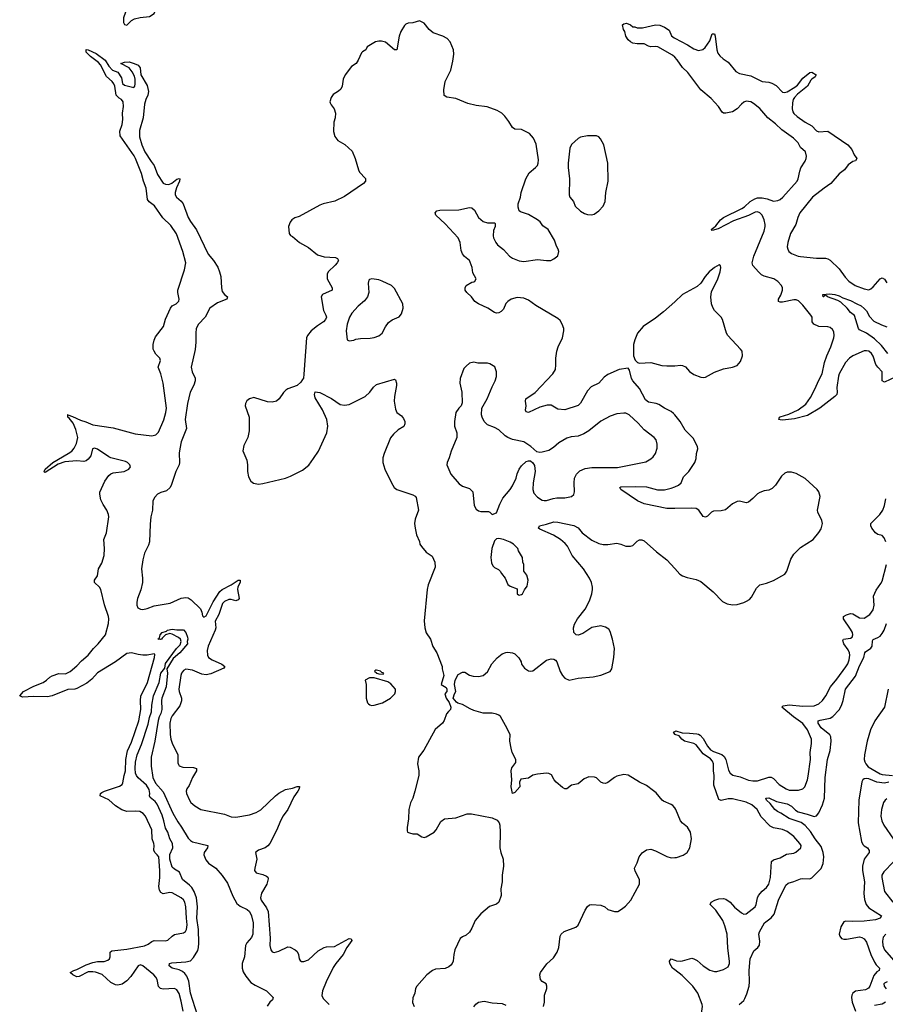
# Model space of a CAD drawing. Header units: inches. Extents: x 2057696 to 2160536, y 827480 to 1016834.
# Tile 280 of 422: x 2074225 to 2081857, y 951130 to 959815. Entities that reach past the tile are written whole.
import ezdxf

# ---------------------------------------------------------------- set-up
doc = ezdxf.new("R2010")
doc.units = ezdxf.units.IN
doc.header["$MEASUREMENT"] = 0
doc.layers.add('C0975', color=7, linetype='Continuous')
doc.layers.add('C0985', color=7, linetype='Continuous')

msp = doc.modelspace()

# ---------------------------------------------------------------- linework, layer by layer
at = {"layer": 'C0975', "color": 5}
for points, elevation in [([(2075228.5, 960000), (2075218.8, 959981.2), (2075170.7, 959910), (2075146.8, 959850), (2075140.7, 959830), (2075140.7, 959790), (2075150, 959771.3), (2075170, 959767.3), (2075211.9, 959808.1), (2075238.4, 959821.6), (2075286, 959834), (2075370, 959842.4), (2075409.7, 959870.3), (2075449.6, 959950), (2075464, 960000)], 520), ([(2080000, 956329.9), (2079990, 956342.3), (2079970, 956358.2), (2079908.5, 956388.5), (2079861.2, 956421.2), (2079837.2, 956430), (2079770, 956441.7), (2079742, 956462), (2079690, 956561.1), (2079629.7, 956630), (2079620.4, 956650), (2079602.7, 956722.7), (2079590, 956742), (2079510, 956729.5), (2079410, 956685.6), (2079378.6, 956661.5), (2079330.7, 956610), (2079262.4, 956577.6), (2079230, 956542.9), (2079170, 956432), (2079149, 956411), (2079030, 956373), (2078970, 956381.1), (2078910, 956414.5), (2078874.8, 956414.8), (2078810, 956398.5), (2078710, 956349.6), (2078690, 956355.3), (2078683.7, 956370), (2078689.6, 956410), (2078684, 956450), (2078688.2, 956470), (2078770, 956527.9), (2078925.6, 956690), (2078948, 956730), (2078952.6, 956770), (2078950.6, 956830.6), (2078959.3, 956890), (2078972.6, 956930), (2079010.7, 957010), (2079022.3, 957070), (2079021.7, 957090), (2079008.4, 957130), (2078990, 957161.6), (2078970, 957179.1), (2078775.5, 957295.5), (2078710, 957340.4), (2078670, 957358.2), (2078610, 957365.7), (2078559.1, 957350), (2078528, 957330), (2078510, 957312), (2078490, 957262.7), (2078470, 957240.9), (2078450, 957229.2), (2078430, 957225.2), (2078410, 957231.8), (2078351.4, 957271.4), (2078269.5, 957310), (2078237.6, 957330), (2078209.7, 957369.7), (2078166, 957410), (2078152.7, 957430), (2078153.2, 957450), (2078162, 957470), (2078210, 957501), (2078230, 957502.8), (2078239, 957510), (2078249, 957530), (2078221.1, 957581.1), (2078213.3, 957630), (2078197.3, 957677.3), (2078190, 957691.6), (2078146.3, 957726.3), (2078128, 957750), (2078118.6, 957778.6), (2078108.2, 957850), (2078090.8, 957890.8), (2077975.6, 958015.6), (2077894, 958090), (2077888.7, 958110), (2077902, 958130), (2077930, 958136.3), (2078097.5, 958137.5), (2078190, 958157.3), (2078210, 958154.8), (2078234.6, 958134.6), (2078270.5, 958070.5), (2078310, 958034.8), (2078350, 958022.8), (2078410, 958022), (2078416, 958016), (2078416, 957990), (2078403, 957957), (2078398.4, 957910), (2078403.1, 957890), (2078422.4, 957850), (2078436.3, 957830), (2078490, 957788.4), (2078544.4, 957730), (2078570, 957710.3), (2078630, 957687.9), (2078670, 957680.9), (2078790, 957700.5), (2078869.4, 957690.6), (2078909.1, 957690.9), (2078935.5, 957704.5), (2078969.2, 957730.8), (2078977.2, 957770), (2078973.2, 957790), (2078956.6, 957816.6), (2078938.7, 957870), (2078883.1, 957963.1), (2078837.2, 957997.3), (2078813.1, 958033.1), (2078790, 958049.6), (2078710, 958096), (2078640.2, 958120.2), (2078628, 958130), (2078620.2, 958160.2), (2078621.2, 958190), (2078640.9, 958250), (2078646.6, 958290), (2078686, 958410), (2078716.5, 958463.5), (2078772.7, 958510), (2078789.3, 958530), (2078796, 958550), (2078798.6, 958578.6), (2078777.5, 958717.5), (2078754, 958770), (2078719, 958810), (2078650, 958845.1), (2078590, 958849.8), (2078570, 958864), (2078538.4, 958918.4), (2078503.3, 958963.3), (2078475.1, 958990), (2078433.9, 959013.9), (2078345.6, 959045.6), (2078250, 959057.4), (2078174.9, 959074.9), (2078070, 959119.5), (2077992.3, 959132.3), (2077967, 959147), (2077964.1, 959195.9), (2077976, 959270), (2078025.2, 959370), (2078045.2, 959450), (2078054, 959510), (2078049.2, 959550), (2078020.2, 959620.2), (2077994, 959650), (2077955.3, 959670), (2077870, 959698.4), (2077834.5, 959730), (2077790, 959784), (2077750, 959805.2), (2077690, 959786.6), (2077650, 959783.7), (2077630, 959776), (2077616.7, 959763.3), (2077585.5, 959710), (2077570.4, 959670), (2077550, 959548.7), (2077530, 959549.2), (2077450, 959616), (2077415.3, 959624.7), (2077390, 959625.2), (2077361.4, 959618.6), (2077290, 959575.3), (2077276, 959550), (2077247.3, 959532.7), (2077238, 959522), (2077210, 959458), (2077190.6, 959429.4), (2077150, 959402), (2077094.8, 959330), (2077077.3, 959290), (2077068, 959230), (2077056.7, 959203.3), (2077036.7, 959183.3), (2076990, 959156), (2076970.8, 959130), (2076960.7, 959090), (2076962.5, 959082.5), (2076970, 959064.7), (2076998.8, 959030), (2077010.7, 958990), (2077007.3, 958950), (2076994.8, 958910), (2076991, 958830), (2077004.9, 958784.9), (2077031.3, 958750), (2077092.8, 958712.8), (2077155.6, 958655.6), (2077183.8, 958590), (2077210.7, 958490), (2077220.7, 958470), (2077273.5, 958413.5), (2077273, 958390), (2077257.3, 958370), (2077090, 958254.7), (2077004.9, 958215.1), (2076901, 958190), (2076870, 958178), (2076690, 958078.4), (2076650, 958066), (2076624.9, 958050), (2076610.5, 958030), (2076596, 957990), (2076602, 957930), (2076611.6, 957911.6), (2076630, 957902), (2076691.3, 957850), (2076770, 957806), (2076850, 957742.2), (2076910, 957724.7), (2077010, 957716.5), (2077028.4, 957708.4), (2077034.4, 957690), (2077024.9, 957670), (2077007.2, 957650), (2076943.7, 957590), (2076935.8, 957570), (2076935.8, 957530), (2076980.5, 957450), (2076978.8, 957430), (2076896, 957390), (2076882, 957370), (2076904.9, 957250), (2076924.6, 957210), (2076929, 957190), (2076922.4, 957170), (2076904.9, 957150), (2076850, 957115.8), (2076794.6, 957070), (2076761.1, 957030), (2076754.9, 957010), (2076730.5, 956689.5), (2076726, 956654), (2076719.9, 956640.1), (2076703.4, 956616.6), (2076672.8, 956587.3), (2076590, 956559.6), (2076571.8, 956548.2), (2076551.9, 956528.1), (2076513.4, 956470), (2076490, 956449.6), (2076450, 956440.7), (2076410, 956443.6), (2076290, 956483), (2076250, 956472.3), (2076228, 956452), (2076216.1, 956430), (2076212.6, 956410), (2076247, 956310), (2076248.2, 956190), (2076236.4, 956130), (2076201.4, 956058.6), (2076191.8, 956011.8), (2076227.2, 955930), (2076233.1, 955890), (2076234.4, 955830), (2076242.4, 955782.4), (2076263.4, 955743.4), (2076285.8, 955725.8), (2076330, 955718), (2076370, 955723.7), (2076568.5, 955771.5), (2076612.5, 955787.5), (2076717.7, 955842.3), (2076773.2, 955886.8), (2076816.3, 955943.7), (2076858.3, 956010), (2076931.9, 956170), (2076941.7, 956230), (2076932.6, 956290), (2076894.8, 956374.8), (2076830, 956479), (2076823.7, 956510), (2076830, 956532), (2076870, 956526.8), (2076975.1, 956475.1), (2077050, 956422), (2077090, 956414), (2077130, 956420.7), (2077269.5, 956490.5), (2077312.7, 956530), (2077344.9, 956575.1), (2077370, 956597.1), (2077530, 956644.7), (2077537.3, 956637.3), (2077546.8, 956610), (2077547.7, 956587.7), (2077530.5, 956490), (2077528, 956450), (2077539.3, 956379.3), (2077550.5, 956350.5), (2077590, 956320.7), (2077610, 956296), (2077620.5, 956270), (2077622, 956250), (2077613.1, 956226.9), (2077563, 956197), (2077520.7, 956159.3), (2077494.4, 956125.6), (2077437, 955990), (2077427, 955950), (2077426, 955910), (2077443.8, 955850), (2077502.4, 955730), (2077527.7, 955687.7), (2077550.3, 955670.3), (2077690, 955625.3), (2077712.3, 955612.3), (2077720.6, 955600.6), (2077741.7, 955490), (2077712, 955410), (2077706.7, 955370), (2077710.4, 955330), (2077723.8, 955270), (2077750, 955211.3), (2077754, 955190), (2077768.3, 955168.3), (2077810, 955118.8), (2077862.4, 955082.4), (2077884.4, 955030), (2077887.5, 954987.5), (2077826.4, 954830), (2077817, 954790), (2077792.3, 954512.3), (2077795.8, 954450), (2077810, 954406), (2077847.3, 954350), (2077866.9, 954286.9), (2077903, 954230), (2077950.7, 954110), (2077950.8, 954090), (2077964.7, 954030), (2077942, 953950), (2077983.6, 953923.6), (2077992, 953910), (2077991.3, 953890), (2077972, 953870), (2077986, 953830), (2078011.1, 953791.1), (2078027.3, 953750), (2078024, 953730), (2078005.5, 953714.5), (2077988.8, 953691.2), (2077967, 953633), (2077953.4, 953610), (2077886.7, 953553.3), (2077788.8, 953371.2), (2077740.7, 953310), (2077732.4, 953250), (2077743.1, 953190), (2077744, 953150), (2077710.2, 953009.8), (2077690.5, 952950), (2077670, 952908.7), (2077656, 952850), (2077653.1, 952766.9), (2077640.5, 952690), (2077640.7, 952660.7), (2077644.7, 952650), (2077661.4, 952641.4), (2077690, 952634.8), (2077730, 952634), (2077770, 952608), (2077790, 952603), (2077810, 952608), (2077879.3, 952650), (2077897, 952670), (2077938, 952742), (2077970, 952766.7), (2078070, 952776.4), (2078170, 952811.7), (2078209, 952809), (2078390, 952776.3), (2078434.4, 952754.4), (2078452.2, 952732.2), (2078459.3, 952710), (2078462.4, 952650), (2078459.1, 952510), (2078467.7, 952470), (2078488.4, 952410), (2078490.4, 952350), (2078478.9, 952270), (2078479, 952210), (2078466, 952150), (2078468.7, 952090), (2078450.4, 952030), (2078430, 952014.5), (2078367.7, 951992.3), (2078290, 951929.4), (2078239.3, 951870), (2078210, 951801.2), (2078190, 951766.6), (2078160.3, 951739.7), (2078130, 951726.6), (2078108.8, 951711.2), (2078062.4, 951610), (2078053, 951570), (2078048, 951510), (2078039.1, 951490), (2078025.5, 951474.5), (2078010, 951460.9), (2077975.2, 951444.8), (2077890, 951440.5), (2077864.9, 951430), (2077815.8, 951390), (2077725.5, 951290), (2077715.5, 951270), (2077708, 951230), (2077690, 951188), (2077687.5, 951147.5), (2077703, 951110)], 520), ([(2080000, 959483.5), (2079981.8, 959501.8), (2079850, 959574.3), (2079830, 959578.7), (2079790, 959575.6), (2079770, 959580.7), (2079730, 959602.9), (2079670, 959601.4), (2079630, 959609.1), (2079610, 959620.8), (2079590, 959636.4), (2079567.9, 959670), (2079561.2, 959710), (2079547, 959730), (2079539, 959770), (2079550, 959778.8), (2079574.6, 959785.4), (2079611, 959770), (2079630, 959751), (2079649.3, 959750.7), (2079670, 959742.8), (2079716.5, 959743.5), (2079829.4, 959770.6), (2079870, 959767.3), (2079910, 959750.4), (2079950, 959721.6), (2079972.3, 959672.3), (2079994.2, 959654.2), (2080000, 959651.2)], 480), ([(2074649.6, 956328.8), (2074690, 956315.8), (2074762.6, 956282.6), (2074808.7, 956268.7), (2074870, 956240.2), (2075050, 956214), (2075243, 956163), (2075390, 956145.5), (2075426.2, 956153.8), (2075450, 956177.1), (2075495.4, 956284.6), (2075513.6, 956350), (2075519.4, 956390), (2075489.3, 956610), (2075468.5, 956690), (2075446.2, 956750), (2075466.6, 956810), (2075461.4, 956830), (2075425.8, 956865.8), (2075409.9, 956889.9), (2075402.6, 956910), (2075400.9, 956950), (2075410, 956988.7), (2075422.9, 957017.1), (2075492.5, 957110), (2075510, 957173), (2075553.3, 957270), (2075569.8, 957290.2), (2075603.7, 957310), (2075627.9, 957332.1), (2075631.5, 957350), (2075619.7, 957410), (2075620.5, 957430), (2075679.1, 957610), (2075689.8, 957670), (2075663.5, 957770), (2075606.8, 957926.9), (2075558.9, 957998.9), (2075488.1, 958068.1), (2075413.9, 958173.9), (2075367.2, 958207.2), (2075351, 958230), (2075339.9, 958330), (2075317.8, 958390), (2075299.7, 958459.7), (2075246.1, 958590), (2075234.2, 958614.2), (2075111.2, 958790), (2075108.3, 958831.7), (2075129.7, 958890.3), (2075135.6, 958935.6), (2075132.3, 958990), (2075139, 959050), (2075136, 959090), (2075124, 959110), (2075102, 959122), (2075074.5, 959150), (2075062.9, 959230), (2075055.6, 959250), (2075040.7, 959270), (2074990, 959314.5), (2074937.6, 959417.6), (2074918.7, 959438.7), (2074849.7, 959489.7), (2074810, 959529.2), (2074810, 959551), (2074830, 959550.6), (2074898, 959518), (2074978.8, 959458.8), (2075010, 959404.7), (2075044.7, 959370), (2075091, 959351), (2075122.8, 959302.8), (2075131.1, 959251.1), (2075150, 959238), (2075230, 959218), (2075239, 959230), (2075244, 959250), (2075242.7, 959290), (2075235.9, 959315.9), (2075216.2, 959356.2), (2075190, 959389), (2075118, 959430), (2075150, 959440.7), (2075190, 959442.4), (2075234, 959430), (2075270, 959412.7), (2075286.4, 959390), (2075293.8, 959330), (2075350, 959233.4), (2075360.5, 959180.5), (2075355.8, 959150), (2075338, 959110), (2075326.7, 959070), (2075312.9, 958950), (2075282.6, 958837.4), (2075281.8, 958781.8), (2075301.1, 958710), (2075327.5, 958650), (2075382.8, 958562.8), (2075411.5, 958530), (2075440.7, 958450), (2075490, 958372.9), (2075510, 958363.2), (2075538.6, 958361.4), (2075566.7, 958373.3), (2075610, 958407.3), (2075630, 958414), (2075638, 958410), (2075634.9, 958390), (2075607.5, 958332.5), (2075596, 958290), (2075596.5, 958270), (2075608.4, 958248.4), (2075650, 958213.4), (2075667.6, 958190), (2075709.4, 958069.4), (2075730, 958034), (2075782.8, 957962.8), (2075885.8, 957745.8), (2075935, 957690), (2075971, 957631), (2075987.7, 957590), (2075997.5, 957550), (2076003.7, 957450), (2076010, 957417), (2076030, 957391), (2076058.3, 957370), (2076050, 957349.9), (2075970, 957317.4), (2075901.8, 957270), (2075859.7, 957190), (2075802.9, 957130), (2075782.2, 957090), (2075777, 957050), (2075777.7, 956970), (2075772.8, 956907.2), (2075737.6, 956750), (2075745.6, 956710), (2075771.9, 956651.9), (2075771.9, 956630), (2075761.2, 956590), (2075727.8, 956530), (2075704.1, 956430), (2075682.8, 956290), (2075694.8, 956210), (2075649.5, 956090.5), (2075635.7, 956030), (2075630.7, 955990.7), (2075635.2, 955910), (2075631.3, 955890), (2075600.7, 955830), (2075564.3, 955715.7), (2075550.9, 955689.1), (2075519.7, 955660.3), (2075470, 955644.8), (2075439.5, 955630), (2075415.2, 955604.8), (2075399.2, 955570), (2075394.7, 955490), (2075382.2, 955430), (2075375.8, 955364.2), (2075369.5, 955210), (2075360.7, 955179.4), (2075326.4, 955110), (2075310, 955049.4), (2075300.1, 954970), (2075308.1, 954890), (2075306.5, 954850), (2075293.4, 954786.6), (2075262.5, 954710), (2075257, 954677), (2075258, 954650), (2075268, 954628), (2075290, 954614.3), (2075310, 954611.3), (2075350, 954621), (2075410, 954646.1), (2075552.6, 954667.4), (2075650, 954713.2), (2075690, 954718.4), (2075710, 954714.5), (2075737.2, 954697.2), (2075818.4, 954618.4), (2075831.4, 954590), (2075835.6, 954555.6), (2075850, 954546.3), (2075870, 954558), (2075930, 954680.2), (2075990, 954770.2), (2076010, 954789.2), (2076088.9, 954831.1), (2076150, 954872.7), (2076170.3, 954870), (2076170.3, 954850), (2076148.8, 954811.2), (2076144.2, 954790), (2076159.1, 954710), (2076150, 954697.2), (2076130.3, 954689.7), (2076090, 954701.6), (2076070, 954702), (2076030, 954683.9), (2076013.5, 954666.5), (2075981, 954570), (2075949.3, 954510.7), (2075953.2, 954450), (2075949.2, 954430), (2075887.4, 954290), (2075877.7, 954250), (2075879.7, 954210), (2075890.3, 954190), (2075922.4, 954170), (2076007.3, 954130), (2076033, 954110), (2076025.8, 954094.2), (2075910, 954045.6), (2075870, 954035.9), (2075830, 954043.2), (2075750, 954076.5), (2075690, 954085.4), (2075670, 954075.4), (2075652.6, 954050), (2075646, 954030), (2075629.5, 953909.5), (2075631, 953890), (2075650.2, 953830), (2075651.9, 953808.1), (2075637.1, 953762.9), (2075570, 953675.6), (2075557.7, 953650), (2075549.5, 953610), (2075551.5, 953511.5), (2075558.2, 953470), (2075570, 953433), (2075618.7, 953330), (2075620.4, 953260.4), (2075624.1, 953244.1), (2075632.5, 953232.5), (2075662.5, 953222.5), (2075758.2, 953218.2), (2075784, 953210), (2075784.9, 953190), (2075749.4, 953130.6), (2075719.1, 953060.9), (2075698.4, 953030), (2075692.7, 953010), (2075694.9, 952990), (2075721.3, 952930), (2075734.9, 952910), (2075770, 952880.4), (2075822.8, 952850), (2076030, 952807.2), (2076090, 952782.8), (2076130, 952781.2), (2076250, 952800.2), (2076310, 952822.2), (2076350, 952845.8), (2076479.2, 952970), (2076510, 952993.4), (2076570, 953026), (2076630, 953035.8), (2076670.6, 953050.6), (2076690.8, 953050.8), (2076687.7, 953030), (2076678, 953010), (2076641, 952959), (2076590.3, 952850), (2076547.8, 952792.2), (2076523.8, 952750), (2076491.8, 952668.2), (2076431.5, 952548.5), (2076412.7, 952527.3), (2076390, 952511.8), (2076330.4, 952489.6), (2076305.5, 952470), (2076315.8, 952410), (2076297.1, 952330), (2076296.3, 952310), (2076311.3, 952290), (2076370, 952275.5), (2076401.3, 952261.3), (2076411.9, 952251.9), (2076415.8, 952235.8), (2076404.2, 952190), (2076358, 952110), (2076347.9, 952070), (2076352.9, 952050), (2076401.6, 951981.6), (2076415.6, 951950), (2076433, 951713), (2076430.4, 951650), (2076438, 951610), (2076450, 951594), (2076470, 951588.4), (2076510, 951598.7), (2076590, 951638.4), (2076610, 951634), (2076653, 951610), (2076670, 951594.9), (2076682.6, 951570), (2076690.3, 951530.3), (2076698, 951518), (2076710, 951508.2), (2076730, 951507.2), (2076770, 951523.1), (2076856.8, 951603.2), (2076910, 951632.6), (2076930, 951637.6), (2076999.1, 951640.9), (2077130, 951711.4), (2077148, 951708), (2077152, 951692), (2077109.5, 951630.5), (2077076.1, 951570), (2077012.2, 951490), (2076990, 951455.4), (2076927.6, 951330), (2076895.5, 951250), (2076888.4, 951208.4), (2076902.1, 951182.1), (2076952.9, 951130)], 480), ([(2080000, 957327.2), (2079902.1, 957237.9), (2079830, 957182.7), (2079722, 957110), (2079673.1, 957050), (2079647.2, 956990), (2079636, 956950), (2079637.1, 956850), (2079650.5, 956810.5), (2079671.3, 956790), (2079690, 956784.4), (2079790, 956791.7), (2079885.5, 956765.5), (2079930, 956761.2), (2079990, 956761.1), (2080000, 956762.3)], 520), ([(2075666, 951070), (2075650, 951159.5), (2075630, 951225.6), (2075610, 951258.5), (2075588.7, 951268.7), (2075490, 951263), (2075466, 951270), (2075448.6, 951288.6), (2075437.7, 951350), (2075426.2, 951370), (2075407.6, 951390), (2075310, 951469.8), (2075290, 951477.4), (2075270, 951469.8), (2075204.7, 951375.3), (2075170, 951338), (2075130, 951308.3), (2075090, 951298), (2075070, 951302.4), (2075030, 951323.5), (2074952.7, 951392.7), (2074894.2, 951414.2), (2074870, 951418), (2074830, 951416.1), (2074750, 951376.3), (2074730, 951373.3), (2074692.3, 951390), (2074669.4, 951410), (2074702.7, 951430), (2074730, 951437.5), (2074810, 951477.5), (2074870, 951500.2), (2074910, 951507.6), (2074970, 951507.5), (2075000.9, 951519.1), (2075015.8, 951530), (2075022.7, 951550), (2075021.3, 951590), (2075038.2, 951601.8), (2075170, 951617.5), (2075326.1, 951646.1), (2075358.2, 951661.8), (2075390, 951685.4), (2075410, 951692.1), (2075510.8, 951689.2), (2075530, 951696.5), (2075568.2, 951731.8), (2075590, 951744.9), (2075670, 951760.3), (2075687.4, 951772.6), (2075697.2, 951790), (2075702.3, 951830), (2075694.6, 951890), (2075690, 951988.7), (2075680.7, 952030), (2075670, 952051.2), (2075650, 952070.9), (2075570, 952114.2), (2075550, 952117.8), (2075490, 952106), (2075470, 952115.1), (2075458.3, 952138.3), (2075450.6, 952170), (2075460.9, 952250), (2075461.1, 952310), (2075450.5, 952430), (2075438.5, 952450), (2075417.7, 952470), (2075407.7, 952490), (2075410.8, 952530.8), (2075408.7, 952550), (2075394.4, 952590), (2075390.7, 952670), (2075335.1, 952790), (2075314.6, 952814.6), (2075285.2, 952830), (2075250, 952835.3), (2075170, 952832.4), (2075125.3, 952845.3), (2075070, 952879.8), (2075010, 952934.8), (2074935.1, 952970), (2074936.2, 952990), (2074950, 952998.3), (2074972.7, 953010), (2075106.4, 953053.6), (2075128, 953070), (2075135.9, 953084.1), (2075146, 953150), (2075157.1, 953190), (2075160.6, 953290), (2075174.8, 953365.2), (2075210, 953441.5), (2075276.1, 953630), (2075294.6, 953730), (2075289.3, 953810.7), (2075292.7, 953847.3), (2075352.3, 953970), (2075414.7, 954190), (2075415.2, 954215.2), (2075410, 954222.4), (2075350, 954211.3), (2075310, 954210.8), (2075270, 954215.5), (2075210, 954231), (2075170, 954224.6), (2075070, 954151.6), (2074910, 954053.6), (2074860.5, 953999.5), (2074817.5, 953962.5), (2074730, 953916.8), (2074710, 953911.3), (2074650, 953908.1), (2074510, 953851.7), (2074470, 953841.2), (2074350, 953846.3), (2074250, 953840.5), (2074225.2, 953850), (2074258.7, 953890), (2074350, 953937.7), (2074430.7, 953969.3), (2074462.9, 953990), (2074490, 954016.4), (2074512.1, 954027.9), (2074570, 954047.9), (2074630, 954046.7), (2074670, 954066.8), (2074730, 954116.1), (2074770, 954159), (2074828.1, 954210), (2074875.4, 954270), (2074917.4, 954310), (2074982.9, 954390), (2075007.8, 954490), (2075010.7, 954529.2), (2075007.6, 954550), (2074973.8, 954653.8), (2074939.9, 954790), (2074928.2, 954810), (2074883.9, 954850), (2074885, 954870), (2074910.3, 954909.7), (2074921.1, 954970), (2074950, 955022.7), (2074969.1, 955089.1), (2074972.3, 955150), (2074967.6, 955230), (2074990.4, 955290), (2075009.9, 955430), (2075007.9, 955450), (2074994.1, 955490), (2074959.9, 955539.9), (2074940.1, 955580.1), (2074930.3, 955629.7), (2074932.4, 955647.6), (2074975.8, 955744.2), (2075010, 955793.8), (2075030, 955809.4), (2075050, 955816.8), (2075145.2, 955830), (2075170, 955840.8), (2075187.3, 955850), (2075202.9, 955870), (2075197, 955890), (2075174.5, 955910), (2075157.7, 955917.7), (2075030, 955949.8), (2075010, 955958.6), (2074910, 956026.6), (2074885.2, 956034.8), (2074867.6, 956030), (2074852.1, 955967.9), (2074830, 955937.4), (2074810, 955923.2), (2074790, 955918.7), (2074730, 955924.2), (2074623.8, 955916.2), (2074564.8, 955895.2), (2074450, 955821.6), (2074443, 955823), (2074439.5, 955830), (2074448.7, 955850), (2074516.3, 955910), (2074652.6, 955987.4), (2074683.5, 956010), (2074704.9, 956035.1), (2074724.5, 956075.5), (2074737, 956130), (2074720.6, 956200.6), (2074695.4, 956255.4), (2074661.2, 956301.2), (2074649.8, 956310), (2074649.6, 956328.8)], 480), ([(2080000, 955503.5), (2079930, 955502.6), (2079730, 955543.5), (2079671.9, 955571.9), (2079526.3, 955670), (2079516, 955690), (2079524.6, 955695.4), (2079657.4, 955697.4), (2079750, 955694), (2079847.7, 955667.7), (2079910, 955666.8), (2079970, 955682.3), (2080000, 955695.3)], 520), ([(2080000, 952863.3), (2079984.5, 952884.5), (2079970, 952894.2), (2079901, 952921), (2079888.3, 952930), (2079835.7, 952995.7), (2079814.3, 953014.3), (2079750, 953061.1), (2079690, 953089.7), (2079590, 953151.5), (2079550, 953156.3), (2079490, 953141.3), (2079468.1, 953131.9), (2079410, 953087.3), (2079390, 953078.4), (2079370, 953079.5), (2079350, 953089.5), (2079310, 953127), (2079294.1, 953134.1), (2079244, 953136), (2079200.5, 953119.5), (2079150, 953074.5), (2079090, 953062), (2079050, 953032), (2079030, 953031.8), (2079010, 953042.4), (2078955.1, 953090), (2078938, 953110), (2078913, 953153), (2078890, 953167.3), (2078870, 953169.6), (2078790, 953160.7), (2078748.2, 953151.8), (2078710, 953124), (2078644, 953116), (2078631, 953090), (2078634.8, 953050), (2078590, 952998), (2078570, 952988.7), (2078558, 953050), (2078563.6, 953110), (2078559.3, 953190), (2078564.8, 953215.2), (2078598, 953262), (2078599.3, 953290), (2078567.8, 953350), (2078557, 953390), (2078546.6, 953450), (2078549.4, 953510), (2078509.4, 953590), (2078462.7, 953670), (2078450, 953680.9), (2078428, 953690), (2078390, 953697), (2078310, 953698), (2078230, 953720.9), (2078195.9, 953735.9), (2078130, 953776), (2078087, 953787), (2078075.5, 953795.5), (2078048, 953830), (2078057.2, 953870), (2078069, 953890), (2078059, 953950), (2078064, 953990), (2078090, 954038), (2078130, 954061), (2078150, 954061), (2078190, 954034.8), (2078223.5, 954023.5), (2078270, 954022.8), (2078310, 954031), (2078350, 954062.8), (2078386.3, 954133.7), (2078433.3, 954186.7), (2078478.8, 954221.2), (2078510, 954233.4), (2078530, 954236), (2078570, 954231.7), (2078590, 954221.3), (2078626.8, 954186.8), (2078646.4, 954150), (2078650.5, 954130.5), (2078675.3, 954095.3), (2078710, 954071.3), (2078727.9, 954067.9), (2078750, 954071), (2078870, 954165.3), (2078910, 954178), (2078934.7, 954174.7), (2078950, 954164.9), (2078960.4, 954150), (2078990, 954066), (2079010, 954030.7), (2079030, 954008), (2079070, 953990.6), (2079150, 954007.2), (2079282, 954018), (2079350, 954033), (2079430, 954065.5), (2079447, 954090), (2079463.5, 954190), (2079468.2, 954270), (2079451.5, 954350), (2079430, 954418), (2079418.4, 954438.4), (2079390, 954457.2), (2079350, 954469.2), (2079270, 954454), (2079190, 954402.4), (2079150, 954387.6), (2079129.7, 954389.7), (2079109.6, 954410), (2079106.6, 954450), (2079115.6, 954484.4), (2079143.6, 954530), (2079210, 954614.4), (2079247.4, 954690), (2079269.8, 954750), (2079276.4, 954790), (2079274.2, 954810), (2079265.6, 954850), (2079249.8, 954890), (2079196.2, 954970), (2079094.8, 955090), (2079054.6, 955170), (2079035.1, 955195.1), (2078993.5, 955230), (2078930, 955269.8), (2078810, 955321.6), (2078798, 955330), (2078808.7, 955350), (2078870, 955364), (2078933.9, 955386.1), (2078970, 955382.7), (2079110, 955353.4), (2079150, 955332), (2079182.6, 955290), (2079270, 955225.5), (2079330, 955195.8), (2079370, 955187.4), (2079410, 955187.4), (2079490, 955196.5), (2079524.7, 955190), (2079570, 955170.8), (2079610, 955171), (2079630, 955178), (2079670, 955214.8), (2079690, 955227.3), (2079710, 955227.7), (2079730, 955218), (2079839.9, 955119.9), (2079930, 955050.4), (2080000, 954973.2)], 520), ([(2075812.2, 950970), (2075730, 951229.6), (2075715.5, 951335.5), (2075698.8, 951378.8), (2075681.9, 951401.9), (2075659.5, 951419.5), (2075630, 951434), (2075568.7, 951450), (2075542, 951470), (2075546, 951490), (2075565.1, 951494.9), (2075690, 951503.6), (2075730, 951514.4), (2075758.1, 951541.9), (2075794.3, 951605.7), (2075802.2, 951630), (2075803.9, 951670), (2075800.7, 951790), (2075785.9, 951890), (2075792.2, 951990), (2075783.7, 952070), (2075764.8, 952124.8), (2075741.4, 952161.4), (2075722.5, 952182.5), (2075660.9, 952230), (2075635.1, 952295.1), (2075590, 952321.2), (2075570, 952339), (2075550, 952409.2), (2075548.6, 952430), (2075550, 952450.7), (2075575.1, 952510), (2075573.2, 952550), (2075550, 952589), (2075529.8, 952649.8), (2075510, 952685.2), (2075496.4, 952750), (2075480, 952800), (2075436.4, 952896.4), (2075419.3, 952919.3), (2075375.5, 952955.5), (2075369.8, 952969.8), (2075371.9, 952990), (2075365.5, 953025.5), (2075344, 953064), (2075270, 953127.1), (2075255.5, 953150), (2075247.3, 953170), (2075242, 953210), (2075246.5, 953266.5), (2075260.3, 953330), (2075298.2, 953421.9), (2075358.7, 953601.3), (2075370, 953659.1), (2075388.2, 953710), (2075391.1, 953770), (2075405.2, 953850), (2075453.6, 953970), (2075469.2, 954050), (2075504.1, 954095.9), (2075510, 954137.3), (2075608.3, 954270), (2075638.9, 954301.1), (2075649.6, 954330), (2075642.9, 954350), (2075625.6, 954365.6), (2075570, 954396), (2075550, 954401.2), (2075510, 954389), (2075479.8, 954360.2), (2075476.3, 954350), (2075466.9, 954346.9), (2075444, 954350), (2075456.5, 954363.5), (2075464, 954390), (2075482, 954410), (2075518.6, 954421.4), (2075528.7, 954430), (2075570, 954438), (2075610, 954432.7), (2075670, 954434), (2075690, 954411), (2075705.5, 954370), (2075707.3, 954350), (2075701, 954330), (2075706, 954310), (2075637.4, 954230), (2075579.5, 954180.5), (2075521, 954090), (2075528.4, 954050), (2075516.1, 953930), (2075479.5, 953830), (2075476.4, 953810), (2075479.6, 953730), (2075470, 953694.5), (2075454.1, 953665.9), (2075445.2, 953634.8), (2075415.5, 953450), (2075384.6, 953310), (2075384.2, 953230), (2075399.2, 953130), (2075422, 953082), (2075490, 953003.8), (2075576.4, 952816.4), (2075618.9, 952738.9), (2075652.8, 952692.8), (2075710, 952597), (2075730, 952576), (2075750, 952564.6), (2075884.7, 952530), (2075880.7, 952510), (2075850.4, 952469.6), (2075848.7, 952450), (2075864.8, 952404.8), (2075890, 952374), (2075953, 952330), (2076010, 952267.3), (2076057.8, 952197.8), (2076105.5, 952085.5), (2076140.7, 952020.7), (2076170, 951996), (2076230, 951967.2), (2076250, 951948.5), (2076270, 951910.4), (2076284.1, 951850), (2076280.7, 951750), (2076270, 951719.8), (2076226.3, 951673.7), (2076215.9, 951650), (2076205.7, 951550), (2076185.8, 951490), (2076185.4, 951450), (2076196.8, 951416.8), (2076217.8, 951377.8), (2076263.7, 951323.7), (2076299.7, 951299.7), (2076402.3, 951250), (2076460.4, 951190), (2076454, 951170), (2076429.3, 951150.7), (2076407.4, 951112.6)], 460), ([(2080000, 953512.9), (2079988, 953530), (2080000, 953537)], 480), ([(2078842.7, 951110), (2078851.5, 951148.5), (2078851.2, 951210), (2078871.1, 951270), (2078873.3, 951290), (2078865.2, 951310), (2078831.2, 951331.2), (2078816.2, 951350), (2078811.5, 951390), (2078817.6, 951410), (2078873.5, 951486.5), (2078930, 951541.3), (2078964, 951590), (2078977.2, 951630), (2078991.1, 951730), (2078998.7, 951750), (2079026.2, 951773.8), (2079128.8, 951811.2), (2079150, 951828.5), (2079210, 951961.6), (2079230, 951992.7), (2079250, 952006.4), (2079270.4, 952010.4), (2079350, 952005.5), (2079382.8, 951990), (2079410, 951967.7), (2079470, 951948), (2079498, 951950), (2079531.5, 951968.5), (2079564.7, 951995.3), (2079612.4, 952047.6), (2079689.4, 952190), (2079689.5, 952230), (2079650, 952305.2), (2079645.6, 952330), (2079670, 952378.8), (2079688, 952432), (2079713.5, 952466.5), (2079750, 952493.8), (2079790, 952497.8), (2079830, 952485.2), (2079930, 952433.1), (2079970, 952421.2), (2080000, 952424.2)], 520), ([(2080000, 951435.6), (2079981.5, 951450), (2079956.3, 951490), (2079954.5, 951510), (2079970, 951530.4), (2080000, 951520.2)], 480), ([(2078230, 951106.8), (2078247, 951133), (2078270, 951150.6), (2078321.5, 951158.5), (2078390, 951144), (2078478.5, 951138.5), (2078510, 951122.8)], 520)]:
    msp.add_lwpolyline(points, dxfattribs=dict(at, elevation=elevation))
for points, elevation in [([(2079230, 958791.8), (2079170, 958778), (2079150, 958766), (2079090, 958713.2), (2079076.7, 958683.3), (2079060.5, 958550), (2079060.5, 958510), (2079071.8, 958410), (2079068.9, 958270), (2079075.5, 958250), (2079106.4, 958210), (2079122.4, 958170), (2079170, 958126), (2079204.8, 958104.8), (2079230, 958095.8), (2079265.8, 958094.2), (2079290, 958098.4), (2079330, 958128.2), (2079369.6, 958170), (2079385.6, 958210), (2079391.8, 958291.8), (2079412.6, 958390), (2079411.6, 958550), (2079376.3, 958710), (2079344.9, 958764.9), (2079330, 958782.7), (2079310, 958789.5)], 520), ([(2077330.7, 957529.3), (2077310, 957524), (2077303.8, 957516.2), (2077296.3, 957490), (2077302.4, 957410), (2077290.5, 957370), (2077265.2, 957334.8), (2077210, 957289.6), (2077153.3, 957226.7), (2077132, 957190), (2077112.4, 957130), (2077104.4, 957070), (2077111, 956991), (2077130, 956981), (2077170, 956987.7), (2077190, 956996.3), (2077230, 957003.8), (2077314.5, 957005.5), (2077350, 957012.4), (2077390, 957028), (2077419.5, 957050), (2077450, 957107.3), (2077476.1, 957143.9), (2077510, 957167.7), (2077570, 957194), (2077590, 957220.7), (2077607.3, 957270), (2077603.7, 957310), (2077530, 957444), (2077504, 957470), (2077422, 957510), (2077390, 957520.7)], 540), ([(2078230, 956794), (2078190, 956784), (2078159.9, 956760.1), (2078141.3, 956738.7), (2078108, 956650), (2078105.5, 956610), (2078122.8, 956530), (2078125.4, 956434.6), (2078118, 956410), (2078096, 956390), (2078070.8, 956350), (2078058.8, 956270), (2078058.8, 956230), (2078079.1, 956170), (2078078, 956130), (2078028.2, 956010), (2078012.7, 955950), (2077994.4, 955910), (2077992.2, 955890), (2078027.1, 955807.1), (2078099.9, 955719.9), (2078130, 955700.4), (2078190, 955680.7), (2078220.7, 955650), (2078230.7, 955530), (2078250, 955498.8), (2078270, 955484), (2078290, 955478), (2078357.3, 955477.3), (2078370.9, 955470.9), (2078390, 955452), (2078430, 955464.7), (2078458.4, 955541.6), (2078485.4, 955594.6), (2078550, 955670.6), (2078570, 955704), (2078601.1, 955770), (2078611.2, 955810), (2078629.8, 955850.2), (2078650, 955880.5), (2078690, 955919.1), (2078710, 955924.9), (2078730, 955922.8), (2078750, 955906.8), (2078763.1, 955883.1), (2078770.4, 955830), (2078751.8, 955730), (2078750.4, 955670), (2078759, 955639), (2078790, 955604), (2078830, 955577.3), (2078850, 955573.4), (2078870, 955573.4), (2078927.3, 955592.7), (2078961.4, 955598.5), (2079030, 955596.4), (2079089.5, 955610.5), (2079112, 955628), (2079117, 955650), (2079112.6, 955730), (2079117.4, 955770), (2079134.1, 955805.9), (2079163, 955837), (2079210, 955856), (2079270, 955866.3), (2079494.9, 955865.1), (2079744.4, 955915.6), (2079790, 955942), (2079810, 955959.1), (2079832, 955990), (2079844.8, 956035.2), (2079845.1, 956070), (2079835.6, 956110), (2079819.5, 956130), (2079730, 956196.9), (2079676.3, 956256.3), (2079599.5, 956330), (2079570, 956343), (2079550, 956345.6), (2079490, 956339.7), (2079430, 956318.9), (2079350, 956274.7), (2079243.8, 956190), (2079199, 956161), (2079150, 956142), (2079085.7, 956134.3), (2079050, 956124.7), (2078977, 956083), (2078930, 956042), (2078890, 956016.2), (2078830, 955999.6), (2078810, 955998.4), (2078784.2, 956004.2), (2078732.7, 956050), (2078670, 956091.8), (2078570, 956113.6), (2078530, 956129.6), (2078505.7, 956145.7), (2078450, 956196.9), (2078410, 956218), (2078350, 956240.5), (2078319.5, 956270), (2078301.2, 956310), (2078297.2, 956330), (2078299.3, 956390), (2078347.3, 956470), (2078390, 956578), (2078417.2, 956630), (2078428.9, 956668.9), (2078428.7, 956710), (2078412.9, 956752.9), (2078370, 956779), (2078350, 956784), (2078265.6, 956785.6)], 540), ([(2074649.6, 956328.8), (2074649.6, 956329.6), (2074646, 956330)], 480), ([(2078450, 955239), (2078430, 955235.3), (2078410, 955218), (2078388.5, 955151.5), (2078378.8, 955070), (2078383.5, 955023.5), (2078396.9, 954996.9), (2078410, 954982), (2078445.4, 954965.4), (2078462, 954950), (2078472, 954930), (2078504.7, 954890), (2078530, 954832), (2078550, 954818), (2078610, 954794), (2078612, 954750), (2078622, 954742), (2078630, 954738), (2078650, 954744.7), (2078658, 954750), (2078674.6, 954785.4), (2078700.2, 954819.8), (2078708.7, 954870), (2078696.4, 954916.4), (2078668.7, 954950), (2078668.7, 955010), (2078662, 955030), (2078659, 955070), (2078624, 955130), (2078617.2, 955150), (2078579, 955190), (2078550, 955206.6), (2078490, 955229.3)], 540), ([(2077370, 954078), (2077362, 954078), (2077354, 954070), (2077374, 954050), (2077390, 954044.7), (2077430, 954042), (2077435.3, 954050), (2077418, 954058), (2077406, 954070)], 520), ([(2077350, 954009.3), (2077310, 954009), (2077272, 953990), (2077281, 953950), (2077281, 953830), (2077290.7, 953790.7), (2077299.8, 953779.8), (2077310.6, 953770.6), (2077326.4, 953766.4), (2077350, 953768.7), (2077425.2, 953790), (2077493.2, 953830), (2077532.3, 953870), (2077539.3, 953890), (2077537.2, 953910), (2077496.3, 953956.3), (2077470, 953976)], 520)]:
    msp.add_lwpolyline(points, close=True, dxfattribs=dict(at, elevation=elevation))
at = {"layer": 'C0985', "color": 5}
for points, elevation in [([(2080000, 959651.2), (2080113.5, 959593.5), (2080170, 959558), (2080210, 959543.1), (2080246.8, 959553.2), (2080268.9, 959571.1), (2080309.5, 959630), (2080329.3, 959690), (2080350, 959691), (2080358, 959670), (2080370.3, 959550.3), (2080379.9, 959519.9), (2080396.7, 959496.7), (2080428.5, 959468.5), (2080470, 959440.5), (2080539.1, 959359.1), (2080570, 959339.5), (2080670, 959318.5), (2080770, 959271), (2080830, 959263.2), (2080855.3, 959255.3), (2080894.4, 959234.4), (2080950, 959176.9), (2080970, 959173.2), (2080990, 959180.2), (2081060.2, 959219.8), (2081082, 959238), (2081130, 959298.7), (2081190, 959350.4), (2081210, 959351.8), (2081246.8, 959330), (2081239.1, 959310), (2081208.8, 959291.2), (2081199.5, 959280.5), (2081170, 959229.6), (2081082.3, 959157.7), (2081055, 959130), (2081044.1, 959110), (2081038.5, 959081.5), (2081035.4, 959030), (2081042.6, 959002.6), (2081050, 958988.9), (2081080.1, 958960.1), (2081150, 958911.2), (2081210, 958877.6), (2081250, 958834.9), (2081270, 958825.8), (2081350, 958832.7), (2081526.2, 958710), (2081560.6, 958670), (2081582.8, 958622.8), (2081604.9, 958590), (2081594, 958570), (2081570, 958564.2), (2081530, 958536.3), (2081498, 958490), (2081450, 958454.8), (2081377.1, 958370), (2081316.2, 958330), (2081215.7, 958250), (2081102, 958110), (2081084.1, 958070), (2081066.4, 958010), (2081019.8, 957930), (2080996.9, 957850), (2080992.8, 957812.8), (2080995.8, 957790), (2081006, 957770), (2081030, 957753.4), (2081087.3, 957730), (2081110, 957725.4), (2081250, 957710.3), (2081330, 957710.3), (2081350, 957706), (2081370, 957692.7), (2081450, 957616.5), (2081503.1, 957543.1), (2081534.6, 957510), (2081590, 957470.2), (2081670, 957440.2), (2081710, 957433.7), (2081730, 957440.4), (2081750, 957458.4), (2081810, 957530.5), (2081830, 957537.3), (2081850, 957526.8), (2081870, 957494.8)], 480), ([(2081950, 956664.7), (2081850, 956619.3), (2081830, 956628.7), (2081829.4, 956710), (2081790, 956751.3), (2081774.5, 956774.5), (2081750, 956846.6), (2081735.6, 956870), (2081710, 956892.1), (2081690, 956895.6), (2081670, 956893.3), (2081570, 956849.8), (2081540.2, 956830), (2081504.3, 956790), (2081450.2, 956690), (2081443.5, 956670), (2081428.1, 956570), (2081433.1, 956530), (2081430.3, 956510), (2081412.4, 956490), (2081280.3, 956390), (2081170, 956323.6), (2081055.4, 956295.4), (2080950, 956283.5), (2080930, 956284.2), (2080917.2, 956290), (2080924.5, 956310), (2080930, 956313.4), (2081004.7, 956335.3), (2081087.5, 956372.5), (2081156, 956424), (2081197.3, 956482.7), (2081239.1, 956560.9), (2081266.8, 956630), (2081298.8, 956690), (2081319.4, 956790), (2081340.6, 956850), (2081377.2, 956930), (2081403, 957010), (2081406.6, 957030), (2081401.9, 957061.9), (2081390, 957083.5), (2081370, 957099.3), (2081350, 957105), (2081270, 957109.8), (2081225.1, 957130), (2081212.1, 957150), (2081211.6, 957190), (2081201.2, 957210), (2081130, 957298.4), (2081090, 957335.2), (2081070, 957342.7), (2081050, 957343.7), (2080950, 957323.9), (2080930, 957322.9), (2080913.6, 957330), (2080915.8, 957350), (2080935.6, 957384.4), (2080950.8, 957429.2), (2080949.9, 957450), (2080942.4, 957470), (2080910, 957506), (2080872.5, 957530), (2080790, 957554), (2080765.9, 957565.9), (2080737.2, 957590), (2080687.7, 957647.7), (2080683.5, 957670), (2080696.8, 957730), (2080787.7, 957950), (2080797.4, 957990), (2080798.1, 958010), (2080789.3, 958050), (2080770.7, 958090.7), (2080751.2, 958111.2), (2080730, 958119), (2080710, 958118.1), (2080650, 958088.5), (2080518.1, 958041.9), (2080381.6, 957970), (2080330, 957955.3), (2080324.8, 957964.8), (2080326, 957970), (2080342.3, 957977.7), (2080362.2, 957997.8), (2080404.6, 958050), (2080428.7, 958070), (2080590.4, 958149.6), (2080614.7, 958165.3), (2080664.2, 958210), (2080705.2, 958234.8), (2080730, 958243), (2080770, 958244.8), (2080814.9, 958234.9), (2080870, 958215.5), (2080910, 958219.8), (2080930, 958230.2), (2080952.8, 958250), (2081079.8, 958390), (2081089.8, 958410), (2081102, 958478), (2081111.9, 958508.1), (2081150, 958567.7), (2081158.3, 958590), (2081161, 958610), (2081153.1, 958650), (2081109.1, 958689.1), (2081087, 958730), (2081047.9, 958770), (2080944.2, 958844.2), (2080890, 958895.4), (2080820.3, 958950), (2080751.8, 959031.8), (2080696, 959076), (2080670, 959089.9), (2080630, 959095.2), (2080610, 959087), (2080588.7, 959071.3), (2080550, 959028.2), (2080510, 959002), (2080449.8, 958989.8), (2080430, 958991.6), (2080418, 958998), (2080385.8, 959050), (2080321.1, 959121.1), (2080230, 959195.1), (2080116, 959350), (2080070, 959393.2), (2080021.6, 959461.6), (2080000, 959483.5)], 480), ([(2080000, 956762.3), (2080050, 956768.6), (2080070, 956765.8), (2080093.8, 956753.8), (2080130, 956713.4), (2080170, 956684.9), (2080230, 956662), (2080250, 956659.5), (2080270, 956663.1), (2080350, 956706.4), (2080430, 956734.4), (2080510, 956748.8), (2080550, 956764.4), (2080579.5, 956800.5), (2080598.7, 956850), (2080593.6, 956890), (2080580.7, 956910), (2080468.6, 957028.6), (2080457.4, 957050), (2080421.5, 957170), (2080409.7, 957190), (2080351.3, 957251.3), (2080336.2, 957276.2), (2080324.1, 957310), (2080318.8, 957370), (2080324.8, 957415.2), (2080379.6, 957530), (2080399.7, 957590), (2080406.6, 957630), (2080402.7, 957642.7), (2080391.5, 957651.5), (2080350.7, 957630), (2080303.8, 957590), (2080268.4, 957550), (2080230.3, 957489.7), (2080198.6, 957461.4), (2080068.9, 957390), (2080000, 957327.2)], 520), ([(2081877.6, 956870), (2081821.9, 956941.9), (2081760.9, 957000.9), (2081690, 957049.8), (2081630, 957079), (2081621.2, 957090), (2081586, 957206), (2081550, 957232.3), (2081519.5, 957270), (2081464.8, 957324.8), (2081438.7, 957338.7), (2081346, 957370), (2081330, 957386), (2081318, 957382), (2081314, 957370), (2081308, 957370), (2081306, 957390), (2081364.2, 957395.8), (2081411.3, 957390), (2081450, 957379.5), (2081481.4, 957361.4), (2081550, 957337.5), (2081606.7, 957310), (2081643.1, 957290), (2081670, 957268.7), (2081690, 957247), (2081718.2, 957198.2), (2081755.8, 957155.8), (2081822.4, 957122.4), (2081870, 957107)], 460), ([(2080000, 955695.3), (2080034, 955710), (2080056.3, 955730), (2080078.2, 955781.8), (2080124.2, 955830), (2080176.9, 955910), (2080190, 955944.7), (2080193.3, 955990), (2080203.6, 956030), (2080201.6, 956050), (2080162.9, 956122.9), (2080093.5, 956193.5), (2080048.4, 956270), (2080000, 956329.9)], 520), ([(2080000, 954973.2), (2080044.3, 954924.3), (2080070, 954908.8), (2080110, 954894.6), (2080190, 954877.2), (2080230, 954859.6), (2080338.7, 954770), (2080422.6, 954682.6), (2080462, 954662), (2080510, 954654.6), (2080550, 954658), (2080610, 954674.9), (2080633.7, 954686.3), (2080658, 954702), (2080678, 954722), (2080719.6, 954800.4), (2080749.5, 954830), (2080810, 954845.3), (2080872.1, 954867.9), (2080970, 954925.5), (2080987.7, 954952.3), (2081024.4, 955055.6), (2081050, 955101.3), (2081110, 955159.5), (2081220.9, 955230), (2081270, 955290.7), (2081290, 955324), (2081304.2, 955370), (2081297, 955397), (2081261.6, 955470), (2081258.7, 955490), (2081281.6, 955610), (2081269.5, 955650), (2081254.5, 955670), (2081150, 955769.5), (2081070, 955811.2), (2081030, 955824), (2080990, 955824), (2080970, 955815.8), (2080942, 955790), (2080888.8, 955710), (2080859.5, 955680.5), (2080830, 955665.1), (2080790, 955658.9), (2080750, 955646), (2080730, 955633.6), (2080689.2, 955590.8), (2080650, 955559.7), (2080630, 955554.3), (2080570, 955567.8), (2080550, 955565.6), (2080510, 955543.6), (2080447.6, 955492.4), (2080410, 955482.4), (2080341.4, 955478.6), (2080324.9, 955470), (2080290, 955436.2), (2080270, 955427.3), (2080250, 955434), (2080213.3, 955490), (2080190, 955502.3), (2080150, 955505.3), (2080000, 955503.5)], 520), ([(2081859.8, 955210), (2081845.8, 955245.8), (2081830, 955264.2), (2081790, 955275.4), (2081769.8, 955289.8), (2081737.4, 955330), (2081728.4, 955350), (2081729.7, 955370), (2081809.2, 955450.8), (2081835.7, 955490), (2081850.4, 955529.6), (2081862.7, 955590)], 480), ([(2080000, 953537), (2080010, 953542.8), (2080064.9, 953524.9), (2080130, 953523.1), (2080194.9, 953514.9), (2080210, 953512.4), (2080223.8, 953503.8), (2080250, 953475.8), (2080288.2, 953408.2), (2080316.2, 953376.2), (2080340.9, 953360.9), (2080414.8, 953334.8), (2080437, 953317), (2080451.8, 953290), (2080475.3, 953195.3), (2080490, 953170.2), (2080512.6, 953152.6), (2080576.3, 953136.3), (2080650, 953108.8), (2080690, 953101.4), (2080730, 953102.6), (2080830, 953134.4), (2080850, 953133), (2080870, 953123), (2080920.5, 953070), (2080983, 953030), (2081010, 953019.6), (2081090, 953020.3), (2081128.2, 953031.8), (2081147, 953050), (2081169.8, 953110.2), (2081176.6, 953143.4), (2081197.2, 953290), (2081194.5, 953350), (2081205.8, 953430), (2081206.4, 953470), (2081170.8, 953550), (2081130, 953608.3), (2081045.9, 953665.9), (2080944, 953750), (2080956.5, 953763.5), (2081010, 953771.3), (2081130, 953761.2), (2081230, 953764.3), (2081270, 953781.8), (2081302.7, 953810), (2081333.1, 953850), (2081372.3, 953930), (2081430, 953996.9), (2081510, 954106), (2081525.9, 954134.1), (2081538.6, 954170), (2081545.3, 954210), (2081542.3, 954230), (2081530, 954256.8), (2081490.7, 954310), (2081482, 954338), (2081487.8, 954352.2), (2081550, 954359.2), (2081565.4, 954370), (2081571.7, 954390), (2081566.6, 954410), (2081550, 954440.5), (2081487.3, 954530), (2081488.2, 954551.8), (2081513.9, 954566.1), (2081550, 954577.6), (2081570, 954574.6), (2081630, 954539.7), (2081670, 954535.6), (2081720.5, 954570), (2081749.7, 954610), (2081758.5, 954650), (2081753.5, 954730), (2081775.3, 954784.7), (2081818.3, 954841.7), (2081830, 954864), (2081866.6, 955010)], 480), ([(2080569.5, 951130), (2080610, 951164.2), (2080619.2, 951180.8), (2080636.7, 951223.3), (2080655, 951290), (2080660.2, 951330), (2080655.8, 951430), (2080665.6, 951530), (2080698.9, 951601.1), (2080732.7, 951630), (2080747.6, 951652.4), (2080751.5, 951688.5), (2080742.3, 951750), (2080748.4, 951770), (2080792.8, 951850), (2080850, 951892.1), (2080875.9, 951924.1), (2080915.7, 952050), (2080978.8, 952181.2), (2081000.2, 952199.8), (2081050, 952212.7), (2081110, 952238), (2081130, 952240.8), (2081190, 952236.9), (2081210, 952244.6), (2081290.9, 952329.1), (2081307.9, 952372.1), (2081313.4, 952430), (2081309.9, 952470.1), (2081290, 952522.9), (2081236.9, 952590), (2081195.7, 952655.7), (2081150, 952708.5), (2081114.6, 952734.6), (2081009.2, 952769.2), (2080936.8, 952816.7), (2080907.6, 952830), (2080882.4, 952850), (2080841.8, 952901.8), (2080809.7, 952930), (2080802.7, 952950), (2080830, 952951.7), (2080898, 952918), (2080990, 952898.1), (2081030, 952876.8), (2081063.6, 952843.6), (2081088.4, 952828.4), (2081168.8, 952808.8), (2081222, 952790), (2081230, 952787.8), (2081250, 952794), (2081270, 952818.9), (2081303.6, 952890), (2081321.6, 952950), (2081325.7, 953130), (2081347.4, 953290), (2081371.9, 953370), (2081380.7, 953450), (2081376.5, 953490), (2081368.1, 953508.1), (2081289.9, 953570), (2081265.2, 953610), (2081265.7, 953630), (2081282.1, 953637.9), (2081370, 953653.4), (2081395.1, 953670), (2081450, 953726.3), (2081470, 953764.9), (2081484.9, 953810), (2081505.3, 953910), (2081595, 954025), (2081630, 954115.8), (2081668.1, 954190), (2081675.6, 954230), (2081681.3, 954238.7), (2081730, 954272.7), (2081739.9, 954290), (2081744.2, 954335.8), (2081750.8, 954349.2), (2081790, 954365), (2081810, 954378.3), (2081830, 954401.5), (2081846.1, 954430), (2081868.5, 954490)], 460), ([(2081880.4, 953910), (2081848.2, 953750), (2081763, 953630), (2081726.2, 953550), (2081695.3, 953450), (2081673.5, 953330), (2081671.5, 953290), (2081675.9, 953270), (2081684, 953250), (2081705.5, 953225.5), (2081810, 953163.5), (2081830, 953157), (2081920.7, 953150)], 460), ([(2080000, 951520.2), (2080015.1, 951515.1), (2080050, 951510.2), (2080070, 951512.6), (2080130, 951532.9), (2080150, 951536), (2080170, 951532), (2080197.8, 951517.8), (2080250, 951470.4), (2080310, 951432.2), (2080350, 951419.5), (2080370, 951419.5), (2080430, 951436.4), (2080470, 951461.6), (2080483.5, 951490), (2080483.1, 951510), (2080467, 951627), (2080461.2, 951750), (2080442.9, 951822.9), (2080424.1, 951870), (2080361.6, 951961.6), (2080313.6, 952010), (2080321.6, 952030), (2080354.5, 952050), (2080390, 952061.3), (2080430, 952062.7), (2080450, 952057.7), (2080490, 952031.5), (2080528.5, 951988.5), (2080590, 951936.1), (2080610, 951925.2), (2080630, 951927.9), (2080708.3, 951990), (2080719.2, 952010), (2080730.6, 952069.4), (2080739.8, 952090), (2080770, 952127.4), (2080810, 952162), (2080829, 952191), (2080845.7, 952250), (2080851.8, 952390), (2080870, 952403.7), (2080930, 952421.7), (2080986.1, 952453.9), (2081050, 952464.2), (2081068.3, 952471.7), (2081113.2, 952510), (2081116, 952530), (2081103.7, 952550), (2081049.6, 952610), (2080990, 952653.3), (2080950, 952670.8), (2080870, 952686.3), (2080841.4, 952701.4), (2080763.2, 952783.2), (2080727.8, 952850), (2080681, 952890), (2080630, 952912.5), (2080510, 952941.6), (2080470, 952942.1), (2080410, 952927.7), (2080390, 952935.4), (2080343.9, 953063.9), (2080348.2, 953150), (2080341.8, 953190), (2080342.9, 953250), (2080333.8, 953273.8), (2080315, 953295), (2080250, 953338.2), (2080190, 953417.7), (2080170, 953429.8), (2080087.3, 953450), (2080061.3, 953470), (2080038.6, 953498.6), (2080002, 953510), (2080000, 953512.9)], 480), ([(2081887.3, 953090), (2081850, 953081.5), (2081782.9, 953090), (2081710, 953119.2), (2081690, 953123.2), (2081670, 953119.8), (2081658, 953110), (2081648.6, 953091.4), (2081622.5, 952930), (2081617.1, 952730), (2081647.1, 952567.1), (2081659.4, 952539.4), (2081670, 952527.7), (2081699.5, 952510), (2081714, 952486), (2081714.3, 952470), (2081670, 952409.6), (2081654.4, 952350), (2081655.2, 952310), (2081673, 952210), (2081668.5, 952108.5), (2081673.6, 952053.6), (2081686.8, 952010), (2081710, 951980.2), (2081822.4, 951910), (2081812.7, 951890), (2081770, 951876.5), (2081670, 951862.4), (2081570, 951859.4), (2081510, 951863.1), (2081490, 951856.9), (2081465.9, 951814.1), (2081450.2, 951750.2), (2081455.2, 951730), (2081470, 951710.3), (2081490, 951703.9), (2081515.5, 951704.5), (2081630, 951724.6), (2081650, 951721.1), (2081670, 951707.2), (2081690, 951678.4), (2081729.5, 951569.5), (2081761.2, 951501.2), (2081777.1, 951477.1), (2081806.4, 951450), (2081801.6, 951430), (2081781.8, 951418.2), (2081756.4, 951383.6), (2081719.5, 951290), (2081708.2, 951271.8), (2081682, 951258), (2081593.8, 951246.2), (2081571, 951230), (2081561.4, 951210), (2081558.7, 951190), (2081563.3, 951150), (2081595.3, 951070)], 460), ([(2081870, 952943), (2081854.4, 952930), (2081842, 952910), (2081823.1, 952850), (2081818, 952790), (2081827.2, 952750), (2081844.2, 952710), (2081930, 952587)], 480), ([(2080000, 952424.2), (2080014.4, 952425.6), (2080074.6, 952445.4), (2080109.8, 952470.2), (2080134.5, 952510), (2080147.4, 952590), (2080139.8, 952650), (2080112.3, 952692.3), (2080068.4, 952728.4), (2080052.3, 952750), (2080009.8, 952850), (2080000, 952863.3)], 520), ([(2081930, 952387.3), (2081842.6, 952297.4), (2081826.4, 952270), (2081824.9, 952250), (2081850, 952124.9), (2081923.1, 952030)], 480), ([(2081862.4, 951750), (2081838.4, 951721.6), (2081831.4, 951688.6), (2081835.9, 951650), (2081849.2, 951610), (2081950, 951496.5)], 480), ([(2080000, 950718.9), (2080021.6, 950690), (2080050, 950667.7), (2080070, 950661.6), (2080110, 950663.9), (2080230, 950707), (2080305.8, 950714.2), (2080330, 950720.5), (2080350, 950733.4), (2080381.6, 950770), (2080414, 950850), (2080412, 950870), (2080402, 950890), (2080343.6, 950950), (2080270, 951001.6), (2080242.4, 951030), (2080236.9, 951050), (2080245.1, 951110), (2080241.8, 951130), (2080204, 951230), (2080159.8, 951290), (2080064.8, 951384.8), (2080000, 951435.6)], 480), ([(2081871.7, 951328.3), (2081850, 951316.9), (2081844.2, 951310), (2081846, 951290), (2081865.5, 951265.5)], 480), ([(2081857, 951150), (2081830, 951132.6), (2081760, 951120)], 480)]:
    msp.add_lwpolyline(points, dxfattribs=dict(at, elevation=elevation))

doc.saveas('drawing.dxf')
